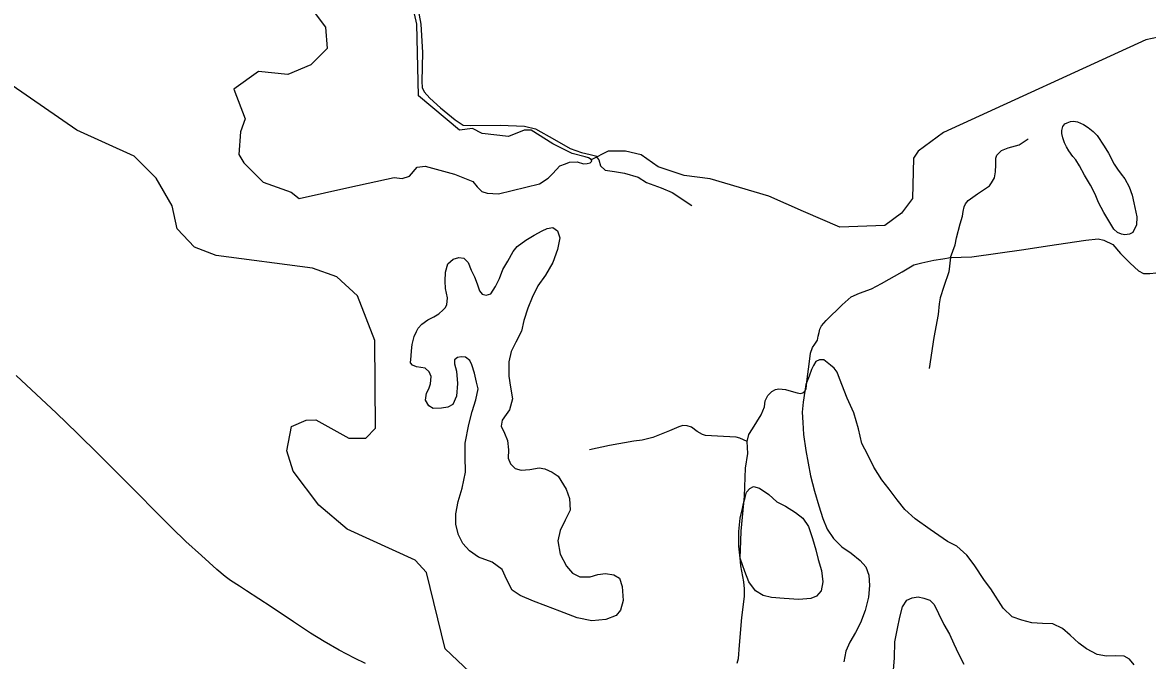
# Model space of a CAD drawing. Extents: x 2082433 to 2279600, y 546599 to 755198.
# Drawn here: x 2203135 to 2210844, y 594212 to 598585 of the extents above; entities that cross this region are included whole.
import ezdxf

# ---------------------------------------------------------------- set-up
doc = ezdxf.new("R2010")
doc.units = 0
for name, color, linetype in [('Exist Boundary Political Fire Districts', 7, 'Continuous'), ('Exist Hydrographic Creek Single Shore', 7, 'Continuous'), ('Exist Hydrographic Pond Under 1500 Sq Ft', 7, 'Continuous'), ('Exist Road Non-System Type 51', 7, 'Continuous')]:
    doc.layers.add(name, color=color, linetype=linetype)

msp = doc.modelspace()

# ---------------------------------------------------------------- linework, layer by layer
at = {"layer": 'Exist Boundary Political Fire Districts'}
msp.add_lwpolyline([(2205485.3, 594192.3), (2205410.8, 594228.5), (2205306.2, 594284.4), (2205202.3, 594343), (2205108.6, 594400.8), (2204991.1, 594478.3), (2204840, 594579.5), (2204671, 594690.6), (2204622.6, 594721.5), (2204560.1, 594761.6), (2204523.8, 594787.9), (2204466.6, 594836.5), (2204360.7, 594931.6), (2204254.9, 595028.4), (2204159.6, 595121), (2204047, 595234), (2203920.1, 595362.3), (2203788.4, 595494.2), (2203657.2, 595625.3), (2203512.2, 595769.1), (2203365, 595909.1), (2203230.5, 596036.4), (2203092.5, 596166.4)], dxfattribs=at)
at = {"layer": 'Exist Hydrographic Creek Single Shore'}
for points in [[(2210920.4, 598484.7), (2210833, 598465.6), (2209446.9, 597831.1), (2209273, 597703.4), (2209240, 597654.9), (2209233, 597379.5), (2209159, 597279.4)], [(2206240.9, 594094.5), (2206030.9, 594292.3), (2205902.9, 594816.4), (2205826.8, 594899.9), (2205358.9, 595112.7), (2205165.7, 595277.4), (2204989.8, 595510.6), (2204946.7, 595649.2), (2204978.7, 595815.8), (2205078.8, 595859.7), (2205145.9, 595861.6), (2205370.8, 595735.7), (2205487.9, 595736.7), (2205553.9, 595804.1), (2205549.8, 596404.5), (2205430.9, 596711.9), (2205288.8, 596842.8), (2205121.9, 596901.9), (2204462.8, 596987.4), (2204312.7, 597046.2), (2204194.8, 597170), (2204160.8, 597328.1), (2204050.9, 597517.3), (2203899.7, 597667.9), (2203507.7, 597846.4), (2203063.7, 598153.9)], [(2209159, 597279.4), (2209043.4, 597193.9), (2208735.4, 597182.1), (2208486.7, 597288.6), (2208249.8, 597395.1), (2207847.1, 597513.4), (2207669.5, 597537), (2207491.8, 597596.2), (2207373.4, 597679), (2207266.8, 597702.7), (2207148.4, 597702.7), (2207032.3, 597644.7)]]:
    msp.add_lwpolyline(points, dxfattribs=at)
at = {"layer": 'Exist Hydrographic Pond Under 1500 Sq Ft'}
for points in [[(2205076.3, 598731.1), (2205210.7, 598552.2), (2205221.9, 598406.8), (2205109.9, 598294.9), (2204953.2, 598227.8), (2204751.6, 598250.2), (2204583.7, 598127.2), (2204662.1, 597925.8), (2204628.5, 597836.4), (2204617.3, 597679.8), (2204650.9, 597623.9), (2204785.2, 597489.6), (2204975.6, 597422.5), (2205031.6, 597377.8), (2205378.6, 597456.1), (2205680.9, 597523.2), (2205737.3, 597515.6), (2205786.1, 597532.7), (2205839.8, 597593.6), (2205893.7, 597601.5), (2206096.1, 597544.9), (2206220.6, 597496.1), (2206249.9, 597459.5), (2206281.6, 597427.8), (2206318.2, 597415.6), (2206397.5, 597411.3), (2206677.4, 597478.5), (2206736.8, 597517.7), (2206768.2, 597550.8), (2206817.9, 597603.7), (2206856, 597615.3), (2206884.1, 597628.5), (2206935.5, 597630.2), (2206980.2, 597616.9), (2207005, 597618.6), (2207024.9, 597623.6), (2207033, 597629.4), (2207035.7, 597635), (2207031.5, 597646.7), (2207013.3, 597656.6), (2206990.1, 597663.3), (2206902.4, 597686.4), (2206768.2, 597752.6), (2206621.4, 597847.5), (2206572.8, 597846.9), (2206464.7, 597802.8), (2206285.5, 597825.2), (2206218.4, 597858.7), (2206128.8, 597847.5), (2205848.9, 598082.4), (2205837.7, 598574.5), (2205759.3, 598921.3)], [(2210412.7, 597539.2), (2210377.8, 597602.9), (2210353.4, 597643.1), (2210331.5, 597666.6), (2210305.2, 597706.3), (2210289.2, 597732.2), (2210274.9, 597760.3), (2210264.6, 597794.3), (2210256.4, 597824), (2210256.2, 597845.9), (2210264, 597872.3), (2210278.1, 597890), (2210293.9, 597898.2), (2210315.7, 597906.7), (2210337.8, 597908.6), (2210363.9, 597904.7), (2210405.9, 597887), (2210438.1, 597865.5), (2210472.1, 597837.7), (2210500.2, 597809.9), (2210547, 597737.9), (2210577.3, 597690.4), (2210615.7, 597614.8), (2210639.6, 597580.8), (2210664, 597545.1), (2210688.5, 597513), (2210718.6, 597459.4), (2210739.1, 597401.5), (2210751.4, 597349.8), (2210769.9, 597252.1), (2210768.6, 597195.9), (2210754.9, 597171.6), (2210742.8, 597145.9), (2210720.8, 597133.8), (2210689.1, 597129.3), (2210665.1, 597133.3), (2210639, 597144.9), (2210612.8, 597168.8), (2210544.1, 597282.1), (2210507.8, 597352.1), (2210485, 597407.8), (2210452.8, 597469.5), (2210412.7, 597539.2)], [(2205793, 596251.9), (2205799, 596300.1), (2205800.8, 596333.9), (2205804.3, 596377.9), (2205818.1, 596431.9), (2205835.9, 596468.1), (2205845.5, 596490.2), (2205871.6, 596518.2), (2205913.2, 596546.4), (2205953.2, 596566.8), (2205988.7, 596589), (2206018.6, 596615.3), (2206032.3, 596629.4), (2206042.6, 596649.4), (2206047.9, 596697.6), (2206033.6, 596761.4), (2206031.1, 596813.3), (2206032.7, 596873.5), (2206050.4, 596931.3), (2206085.9, 596963.6), (2206124.2, 596973.7), (2206160.1, 596970.2), (2206188.4, 596940.4), (2206210.7, 596888.4), (2206232.9, 596842.9), (2206251.1, 596794.7), (2206267.5, 596745.2), (2206283.9, 596723.2), (2206311.8, 596717.4), (2206345.4, 596725.7), (2206375.6, 596775.5), (2206402.9, 596829.8), (2206426.6, 596891.9), (2206460.3, 596950.1), (2206497.8, 597014.6), (2206525.5, 597050.6), (2206583.1, 597093), (2206641.1, 597127.2), (2206696.3, 597157.8), (2206730.5, 597174.1), (2206768.1, 597180.2), (2206802.3, 597156.4), (2206816.9, 597108.7), (2206801.5, 597028.4), (2206768.1, 596940.5), (2206718.8, 596853.9), (2206667.4, 596779.7), (2206627.6, 596699.4), (2206598.1, 596627.1), (2206571, 596543.2), (2206553.6, 596468.8), (2206515.6, 596395.1), (2206484.1, 596330.5), (2206468.7, 596258.5), (2206467.7, 596160.6), (2206478.1, 596084.8), (2206492.9, 596004.7), (2206472.8, 595930.7), (2206449.6, 595898.5), (2206421.5, 595860.5), (2206414.1, 595818.3), (2206438.5, 595770.4), (2206458.6, 595720.7), (2206465, 595656.9), (2206463.4, 595598.7), (2206479.8, 595561), (2206511.7, 595529), (2206552.3, 595517.6), (2206611.8, 595522), (2206676, 595532.2), (2206714.1, 595526.5), (2206764.2, 595503.1), (2206806.2, 595475.2), (2206860.9, 595387.5), (2206883.1, 595321.7), (2206887.6, 595243.9), (2206854.2, 595173.6), (2206818.7, 595103.5), (2206803.3, 595031.6), (2206819.7, 594941.5), (2206862.4, 594860), (2206903, 594810.2), (2206954.7, 594786.5), (2207024.8, 594786.9), (2207078.7, 594801.4), (2207130.6, 594809.8), (2207186.4, 594800.2), (2207225.1, 594776.5), (2207245, 594720.8), (2207251.8, 594622.8), (2207232.5, 594558.4), (2207202.4, 594520.4), (2207132.8, 594494), (2207036.7, 594485.4), (2206935, 594504.4), (2206816.7, 594549.8), (2206720.5, 594587.1), (2206637.9, 594620.2), (2206545.6, 594657.7), (2206489.8, 594695.3)], [(2206489.8, 594695.3), (2206453.3, 594765.3), (2206421.1, 594836.7), (2206352.4, 594886.3), (2206260.6, 594921.7), (2206198, 594965.2), (2206151.5, 595014.8), (2206123.2, 595074.7), (2206105.1, 595144.7), (2206104.3, 595216.6), (2206119.5, 595302.7), (2206147.2, 595394.7), (2206170.3, 595502.7), (2206169.5, 595610.7), (2206168.7, 595702.9), (2206193.9, 595830.9), (2206217.1, 595919), (2206242.7, 595999.1), (2206256.5, 596073.3), (2206245.8, 596119.1), (2206231.8, 596180.8), (2206215, 596238.9), (2206200.9, 596268.6), (2206170.5, 596290.6), (2206140.6, 596294.3), (2206116.6, 596288.2), (2206094.7, 596274.1), (2206095.3, 596246), (2206109.8, 596196), (2206116, 596110.3), (2206108.8, 596024.2), (2206085, 595968.1), (2206049.4, 595947.6), (2206005.5, 595941.6), (2205949.3, 595939.2), (2205918.9, 595958.8), (2205896.8, 595996.5), (2205902.7, 596044.7), (2205920.4, 596074.9), (2205932.1, 596108.9), (2205935.8, 596159), (2205921.4, 596190.7), (2205893.5, 596216.5), (2205835.1, 596226.1), (2205807.4, 596235.9), (2205793, 596251.9)], [(2208542.4, 596207.1), (2208526.6, 596160.8), (2208503.4, 596104.7), (2208495.2, 596058.9), (2208483.9, 595982.8), (2208478.4, 595914.6), (2208482.9, 595844.6), (2208487.2, 595760.8), (2208502.2, 595651.1), (2208535.2, 595477.4), (2208562.3, 595373.5), (2208591.2, 595271.5), (2208619.5, 595186.1), (2208650, 595112.1), (2208692.5, 595048.5), (2208750.5, 594991.1), (2208812.8, 594949.2), (2208875.2, 594897.7), (2208913.9, 594854.1), (2208934, 594796.3), (2208940.2, 594726.4), (2208931.2, 594646.3), (2208909.8, 594556.3), (2208878.5, 594470.1), (2208842.8, 594403.7), (2208804.8, 594337.7), (2208777.4, 594277.3), (2208762.2, 594203.4)], [(2209983.5, 594487.8), (2209917.3, 594511.2), (2209854.9, 594570.9), (2209770, 594704.2), (2209726.1, 594761.9), (2209657.2, 594869.2), (2209606.6, 594934.9), (2209538.1, 594996.3), (2209474.1, 595027.9), (2209355.8, 595111), (2209251, 595184.4), (2209180.5, 595247.8), (2209128.4, 595313.2), (2209074.1, 595387.1), (2209023.4, 595450.7), (2208968.7, 595538.1), (2208928.3, 595621.7), (2208887.7, 595699.6), (2208863.1, 595799.4), (2208830.7, 595910.9), (2208785.6, 596010.6), (2208732.7, 596144.3), (2208716.5, 596188.1), (2208696.2, 596215.9), (2208672.2, 596235.7), (2208650, 596255.7), (2208625.8, 596273.6), (2208595.9, 596273.2), (2208571.9, 596261.1), (2208556.1, 596235), (2208542.4, 596207.1)], [(2208069.3, 595254.2), (2208074.9, 595288.1), (2208086.5, 595330.2), (2208096.4, 595366), (2208118.1, 595392.4), (2208144, 595404.7), (2208186.2, 595393), (2208250.4, 595349.2), (2208305.1, 595299.6), (2208363.2, 595270.2), (2208431, 595226.7), (2208483.3, 595188.8), (2208521.9, 595131.5), (2208548.3, 595047.6), (2208570.9, 594971.6), (2208587.3, 594903.8), (2208609.8, 594829.8), (2208618.5, 594751.9), (2208609, 594690.1), (2208577, 594653.9), (2208537, 594637.7), (2208455.4, 594630.9), (2208355.2, 594636.3), (2208267.2, 594643.9), (2208209.6, 594657.1), (2208159.1, 594689), (2208112.8, 594752.4), (2208084.1, 594822.4), (2208053.3, 594914.2), (2208044.9, 594996.2), (2208044.1, 595096.1), (2208053.5, 595188), (2208069.3, 595254.2)], [(2209100.7, 594117.9), (2209110, 594231.6), (2209113.4, 594339.8), (2209130.5, 594431.7), (2209146, 594509.7), (2209165.3, 594580.1), (2209195.1, 594625.9), (2209230.9, 594642.4), (2209272.8, 594648.6), (2209311.1, 594640.8), (2209353.2, 594625.2), (2209381.2, 594597.4), (2209411.4, 594533.6), (2209448.1, 594460), (2209486.4, 594392.2), (2209517.2, 594326.7), (2209549.2, 594258.6), (2209585.7, 594187)], [(2210753.5, 594183), (2210721.5, 594222.7), (2210685.2, 594242.8), (2210627.3, 594244.3), (2210563.2, 594241.8), (2210499.2, 594253.4), (2210427, 594292.7), (2210372.7, 594330.5), (2210314.2, 594386), (2210261.9, 594431.6), (2210195.7, 594463.1), (2210123.7, 594466.7), (2210051.6, 594470.3), (2209983.5, 594487.8)]]:
    msp.add_lwpolyline(points, dxfattribs=at)
at = {"layer": 'Exist Road Non-System Type 51'}
for points in [[(2205820, 598820.8), (2205863.9, 598572.7), (2205877.1, 598378.4), (2205872.7, 598180.8), (2205874.9, 598139.1), (2205888, 598110.6), (2205925.4, 598066.7), (2206000, 598000.8), (2206101, 597918.5), (2206153.7, 597881.2), (2206202, 597879), (2206408.3, 597881.2), (2206575.2, 597874.6), (2206649.8, 597857), (2206781.6, 597782.4), (2206889.1, 597722), (2206966, 597693.5), (2207025.3, 597680.3), (2207062.6, 597671.5), (2207084.5, 597643), (2207095.5, 597603.4), (2207128.4, 597572.7), (2207192.1, 597563.9), (2207260.2, 597553), (2207354.6, 597524.4), (2207411.7, 597489.3), (2207512.6, 597452), (2207587.3, 597419), (2207721.2, 597330.1)], [(2209495.1, 596974.5), (2209527, 597061.7), (2209534.6, 597110), (2209559.9, 597206.1), (2209577.4, 597256.6), (2209581.8, 597289.5), (2209587.3, 597321.3), (2209597.2, 597342.2), (2209615.9, 597364.1), (2209679.5, 597411.9), (2209761.9, 597464.6), (2209775, 597486), (2209795.9, 597521.1), (2209803.6, 597560.6), (2209805.8, 597608.9), (2209805.8, 597655), (2209811.3, 597675.9), (2209826.6, 597691.3), (2209843.1, 597706.6), (2209889.2, 597725.3), (2209964.9, 597746.1), (2210025.3, 597787.3)], [(2209495.1, 596974.5), (2209640, 596979.9), (2209995.7, 597028.2), (2210158.1, 597054.6), (2210421.6, 597094.1), (2210505, 597102.9), (2210544.5, 597094.1), (2210606, 597063.4), (2210658.7, 597001.9), (2210724.6, 596936), (2210781.6, 596883.3), (2210816.8, 596865.8), (2210860.7, 596865.8), (2210904.6, 596870.2), (2210957.3, 596911.9), (2211005.6, 597004.1), (2211053.9, 597140.2), (2211089, 597267.5), (2211111, 597443.2), (2211122.4, 597539.4)], [(2208101, 595713.2), (2208112, 595760.4), (2208138.3, 595799.9), (2208196.5, 595895.4), (2208220.7, 595950.3), (2208225.1, 595993.1), (2208242.6, 596027.7), (2208269, 596056.2), (2208294.2, 596070.5), (2208317.3, 596074.9), (2208364.5, 596069.4), (2208418.3, 596052.9), (2208442.4, 596046.3), (2208466.6, 596042), (2208483, 596047.4), (2208496.2, 596059.5), (2208506.1, 596074.9), (2208509.4, 596123.2), (2208526.9, 596260.9), (2208535.7, 596319.7), (2208547.8, 596357), (2208564.3, 596381.1), (2208581.8, 596407.5), (2208588.4, 596436), (2208593.9, 596461.3), (2208598.3, 596484.3), (2208610.4, 596506.3), (2208643.3, 596543.6), (2208750.9, 596649), (2208814.5, 596705.5), (2208870.5, 596729.7), (2208951.8, 596759.3), (2209020.9, 596796.6), (2209162.5, 596875.1), (2209242.6, 596924.5), (2209298.6, 596938.2), (2209381, 596955.8), (2209441.3, 596964.6), (2209495.1, 596974.5)], [(2209495.1, 596974.5), (2209481.9, 596877.3), (2209449, 596775.2), (2209422.7, 596698.9), (2209416.1, 596657.2), (2209409.5, 596583.7), (2209379.9, 596426.1), (2209349.1, 596212.6)], [(2208101, 595713.2), (2208050.5, 595737.3), (2208026.4, 595743.9), (2207939.7, 595748.3), (2207814.5, 595753.8), (2207795.9, 595761.5), (2207758.5, 595782.3), (2207720.1, 595810.9), (2207689.4, 595821.3), (2207659.7, 595822.4), (2207632.3, 595813.6), (2207569.7, 595786.2), (2207455.6, 595741.2), (2207382, 595723.6), (2207324.9, 595715.9), (2207158.1, 595686.8), (2207020.9, 595657.2)], [(2208031.9, 594194.5), (2208041.7, 594226.3), (2208048.3, 594318.5), (2208063.7, 594507.9), (2208082.4, 594651.1), (2208082.4, 594703.8), (2208076.9, 594751), (2208058.2, 594861.4), (2208053.8, 594918.4), (2208054.9, 594967.8), (2208060.4, 595099), (2208082.4, 595338.9), (2208088.9, 595530.4), (2208104.3, 595632), (2208101, 595713.2)]]:
    msp.add_lwpolyline(points, dxfattribs=at)

doc.saveas('drawing.dxf')
